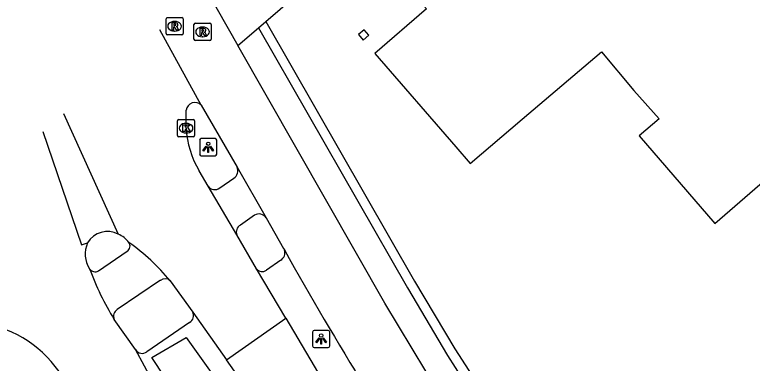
# Model space of a CAD drawing. Extents: x 155888 to 156864, y 383882 to 384671.
# Drawn here: x 156588.35 to 156631.28, y 384614.18 to 384634.49 of the extents above; entities that cross this region are included whole.
import ezdxf

# ---------------------------------------------------------------- set-up
doc = ezdxf.new("R2010")
doc.units = 0
for name, color, linetype in [('IMGEO_Berm_gesloten', 7, 'Continuous'), ('IMGEO_Fietspad_gesloten', 7, 'Continuous'), ('IMGEO_Greppel_droge_sloot', 7, 'Continuous'), ('IMGEO_Haag', 7, 'Continuous'), ('IMGEO_Kolk', 7, 'Continuous'), ('IMGEO_Lichtpunt', 7, 'Continuous'), ('IMGEO_Pand', 7, 'Continuous'), ('IMGEO_Rijbaan_lokaal_gesloten', 7, 'Continuous'), ('IMGEO_Rioolput', 7, 'Continuous'), ('IMGEO_Voetpad_open', 7, 'Continuous')]:
    doc.layers.add(name, color=color, linetype=linetype)

msp = doc.modelspace()

# ---------------------------------------------------------------- linework, layer by layer
at = {"layer": 'IMGEO_Berm_gesloten'}
msp.add_lwpolyline([(156598.528, 384616.561), (156596.043, 384614.853)], dxfattribs=at)
for centre, radius, start, end in [((156598.306, 384616.96), 0.456, 299.1071, 26.6073), ((156595.765, 384615.205), 0.448, 210.2049, 308.3688)]:
    msp.add_arc(centre, radius, start, end, dxfattribs=at)
at = {"layer": 'IMGEO_Fietspad_gesloten'}
for points in [[(156612.279, 384613.723), (156609.9, 384617.688), (156601.343, 384632.7)], [(156599.209, 384629.225), (156601.289, 384625.613)], [(156601.289, 384625.613), (156602.981, 384622.652)], [(156602.981, 384622.652), (156603.993, 384620.876), (156604.045, 384620.784)]]:
    msp.add_lwpolyline(points, dxfattribs=at)
msp.add_arc((156805.984, 384733.934), 231.478, 209.2626, 213.87995, dxfattribs=at)
at = {"layer": 'IMGEO_Greppel_droge_sloot'}
msp.add_lwpolyline([(156621.719, 384578.758), (156612.547, 384589.951), (156596.33, 384614.51), (156598.321, 384615.681), (156623.618, 384580.256), (156621.719, 384578.758)], dxfattribs=at)
at = {"layer": 'IMGEO_Haag'}
for points in [[(156602.963, 384634.097), (156611.626, 384618.964), (156613.964, 384615.014), (156617.819, 384609.047), (156623.729, 384600.52), (156637.685, 384581.829)], [(156603.834, 384620.182), (156603.013, 384619.601)]]:
    msp.add_lwpolyline(points, dxfattribs=at)
for centre, radius, start, end in [((156603.572, 384620.612), 0.503, 301.343, 20.0261), ((156602.764, 384619.988), 0.46, 220.3843, 302.7133)]:
    msp.add_arc(centre, radius, start, end, dxfattribs=at)
at = {"layer": 'IMGEO_Kolk'}
for p, q in [((156597.822, 384627.454), (156597.822, 384628.306)), ((156597.897, 384628.38), (156598.749, 384628.38)), ((156598.31, 384628.16), (156598.335, 384628.16)), ((156598.823, 384628.306), (156598.823, 384627.454)), ((156598.333, 384627.6), (156598.308, 384627.6)), ((156598.749, 384627.38), (156597.897, 384627.38))]:
    msp.add_line(p, q, dxfattribs=at)
for points in [[(156597.822, 384627.454), (156597.822, 384628.306)], [(156597.897, 384628.38), (156598.749, 384628.38)], [(156598.143, 384628.08), (156598.266, 384628.08), (156598.266, 384627.929), (156598.396, 384628.08), (156598.56, 384628.08), (156598.414, 384627.929), (156598.567, 384627.68), (156598.415, 384627.68), (156598.33, 384627.844), (156598.266, 384627.777), (156598.266, 384627.68), (156598.143, 384627.68), (156598.143, 384628.08)], [(156598.823, 384628.306), (156598.823, 384627.454)], [(156598.749, 384627.38), (156597.897, 384627.38)]]:
    msp.add_lwpolyline(points, dxfattribs=at)
for centre, start, end in [((156597.899, 384628.304), 91.552, 178.448), ((156597.899, 384628.304), 91.552, 178.448), ((156598.747, 384628.304), 1.552, 88.448), ((156598.747, 384628.304), 1.552, 88.448), ((156597.899, 384627.456), 181.552, 268.448), ((156597.899, 384627.456), 181.552, 268.448), ((156598.747, 384627.456), 271.552, 358.448), ((156598.747, 384627.456), 271.552, 358.448)]:
    msp.add_arc(centre, 0.0765, start, end, dxfattribs=at)
for centre, major_axis, ratio, start_param, end_param in [((156598.309, 384627.88), (-0.387, 0.002), 0.722429, 4.712389, 7.853982), ((156598.334, 384627.88), (-0.39, 0.002), 0.717154, 1.570796, 4.712389)]:
    msp.add_ellipse(centre, major_axis=major_axis, ratio=ratio, start_param=start_param, end_param=end_param, dxfattribs=at)
at = {"layer": 'IMGEO_Lichtpunt'}
for p, q in [((156599.116, 384627.175), (156599.116, 384626.368)), ((156599.116, 384627.175), (156599.116, 384626.368)), ((156600.018, 384627.27), (156599.21, 384627.27)), ((156600.018, 384627.27), (156599.21, 384627.27)), ((156600.112, 384626.368), (156600.112, 384627.175)), ((156600.112, 384626.368), (156600.112, 384627.175)), ((156599.21, 384626.274), (156600.018, 384626.274)), ((156599.21, 384626.274), (156600.018, 384626.274)), ((156605.689, 384616.001), (156605.689, 384615.194)), ((156605.689, 384616.001), (156605.689, 384615.194)), ((156606.591, 384616.096), (156605.783, 384616.096)), ((156606.591, 384616.096), (156605.783, 384616.096)), ((156606.685, 384615.194), (156606.685, 384616.001)), ((156606.685, 384615.194), (156606.685, 384616.001)), ((156605.783, 384615.1), (156606.591, 384615.1)), ((156605.783, 384615.1), (156606.591, 384615.1))]:
    msp.add_line(p, q, dxfattribs=at)
for points in [[(156599.49, 384626.839), (156599.529, 384626.811), (156599.341, 384626.549), (156599.303, 384626.576), (156599.49, 384626.839)], [(156599.592, 384626.791), (156599.639, 384626.791), (156599.639, 384626.469), (156599.592, 384626.469), (156599.592, 384626.791)], [(156599.702, 384626.811), (156599.74, 384626.838), (156599.927, 384626.576), (156599.888, 384626.548), (156599.702, 384626.811)], [(156606.063, 384615.665), (156606.102, 384615.637), (156605.914, 384615.375), (156605.876, 384615.402), (156606.063, 384615.665)], [(156606.165, 384615.617), (156606.212, 384615.617), (156606.212, 384615.295), (156606.165, 384615.295), (156606.165, 384615.617)], [(156606.275, 384615.637), (156606.313, 384615.664), (156606.5, 384615.402), (156606.461, 384615.374), (156606.275, 384615.637)]]:
    msp.add_lwpolyline(points, dxfattribs=at)
for centre in [(156599.615, 384626.973), (156606.188, 384615.799)]:
    msp.add_circle(centre, 0.0994, dxfattribs=at)
for centre, start, end in [((156599.21, 384627.175), 90, 180), ((156599.21, 384627.175), 90, 180), ((156600.018, 384627.175), 0, 90), ((156600.018, 384627.175), 0, 90), ((156599.21, 384626.368), 180, 270), ((156599.21, 384626.368), 180, 270), ((156600.018, 384626.368), 270, 0), ((156600.018, 384626.368), 270, 360), ((156605.783, 384616.001), 90, 180), ((156605.783, 384616.001), 90, 180), ((156606.591, 384616.001), 0, 90), ((156606.591, 384616.001), 0, 90), ((156605.783, 384615.194), 180, 270), ((156605.783, 384615.194), 180, 270), ((156606.591, 384615.194), 270, 0), ((156606.591, 384615.194), 270, 360)]:
    msp.add_arc(centre, 0.0946, start, end, dxfattribs=at)
at = {"layer": 'IMGEO_Pand'}
for points in [[(156623.622, 384643.626), (156620.133, 384640.639), (156618.732, 384642.257), (156615.945, 384639.857), (156616.791, 384638.896), (156615.727, 384637.969), (156614.898, 384638.936), (156611.374, 384635.923), (156612.328, 384634.824), (156609.307, 384632.235), (156614.024, 384626.785), (156614.859, 384625.82), (156617.895, 384628.403), (156622.498, 384632.319), (156624.394, 384630.078), (156625.859, 384628.428), (156624.7, 384627.429), (156629.107, 384622.317), (156636.232, 384628.529), (156636.906, 384627.777), (156637.071, 384627.895), (156637.165, 384627.994)], [(156608.694, 384633.615), (156608.36, 384633.337), (156608.625, 384633.017), (156608.959, 384633.295), (156608.694, 384633.615)]]:
    msp.add_lwpolyline(points, dxfattribs=at)
at = {"layer": 'IMGEO_Rijbaan_lokaal_gesloten'}
for points in [[(156602.963, 384634.097), (156619.519, 384648.37)], [(156599.487, 384635.959), (156599.487, 384635.958), (156601.343, 384632.7)], [(156602.537, 384633.729), (156602.963, 384634.097)], [(156599.209, 384629.225), (156596.79, 384633.61), (156596.79, 384633.611)], [(156601.343, 384632.7), (156602.537, 384633.729)], [(156598.323, 384627.88), (156598.339, 384628.92)], [(156591.184, 384628.731), (156594.377, 384621.698)], [(156589.98, 384627.682), (156592.235, 384621.077), (156592.591, 384621.19)], [(156599.606, 384624.505), (156599.084, 384625.393)], [(156601.281, 384621.662), (156599.606, 384624.505)], [(156602.414, 384619.69), (156601.281, 384621.662)], [(156604.126, 384616.808), (156602.414, 384619.69)], [(156597.405, 384618.991), (156598.714, 384617.164)], [(156598.714, 384617.164), (156600.675, 384614.379)], [(156600.675, 384614.379), (156604.126, 384616.808)], [(156604.126, 384616.808), (156606.485, 384612.837), (156606.739, 384612.41)], [(156595.377, 384614.979), (156594.144, 384616.737)], [(156596.95, 384612.069), (156595.377, 384614.979)], [(156624.588, 384579.73), (156620.002, 384586.926), (156603.307, 384610.64), (156600.675, 384614.379)]]:
    msp.add_lwpolyline(points, dxfattribs=at)
for centre, radius, start, end in [((156598.845, 384628.869), 0.509, 44.4328, 174.206), ((156603.868, 384628.217), 5.555, 183.4751, 210.5522), ((156593.745, 384620.527), 1.331, 61.6418, 150.1133), ((156593.789, 384620.286), 1.53, 37.8232, 67.3798), ((156593.979, 384620.549), 1.529, 155.2062, 214.036), ((156587.081, 384610.272), 13.513, 40.1802, 54.1387), ((156607.025, 384624.802), 15.197, 199.6434, 212.0512), ((156585.449, 384609.908), 6.665, 34.6918, 84.4941)]:
    msp.add_arc(centre, radius, start, end, dxfattribs=at)
at = {"layer": 'IMGEO_Rioolput'}
for p, q in [((156597.158, 384633.393), (156597.158, 384634.245)), ((156597.233, 384634.319), (156598.085, 384634.319)), ((156597.646, 384634.099), (156597.671, 384634.099)), ((156598.159, 384634.245), (156598.159, 384633.393)), ((156598.859, 384633.991), (156599.711, 384633.991)), ((156597.669, 384633.539), (156597.644, 384633.539)), ((156598.784, 384633.065), (156598.784, 384633.917)), ((156599.272, 384633.771), (156599.297, 384633.771)), ((156599.785, 384633.917), (156599.785, 384633.065)), ((156598.085, 384633.319), (156597.233, 384633.319)), ((156599.295, 384633.211), (156599.27, 384633.211)), ((156599.711, 384632.991), (156598.859, 384632.991))]:
    msp.add_line(p, q, dxfattribs=at)
for points in [[(156597.158, 384633.393), (156597.158, 384634.245)], [(156597.233, 384634.319), (156598.085, 384634.319)], [(156597.747, 384634.017), (156597.495, 384634.019), (156597.495, 384633.619)], [(156598.159, 384634.245), (156598.159, 384633.393)], [(156598.859, 384633.991), (156599.711, 384633.991)], [(156597.495, 384633.619), (156597.619, 384633.619), (156597.619, 384633.781), (156597.63, 384633.781)], [(156597.673, 384633.938), (156597.619, 384633.938), (156597.619, 384633.857)], [(156597.619, 384633.857), (156597.671, 384633.857)], [(156597.677, 384633.752), (156597.748, 384633.619), (156597.888, 384633.619), (156597.823, 384633.745)], [(156598.784, 384633.065), (156598.784, 384633.917)], [(156599.373, 384633.689), (156599.121, 384633.691), (156599.121, 384633.291)], [(156599.299, 384633.61), (156599.245, 384633.61), (156599.245, 384633.529)], [(156599.785, 384633.917), (156599.785, 384633.065)], [(156598.085, 384633.319), (156597.233, 384633.319)], [(156599.121, 384633.291), (156599.245, 384633.291), (156599.245, 384633.453), (156599.256, 384633.453)], [(156599.245, 384633.529), (156599.297, 384633.529)], [(156599.303, 384633.424), (156599.374, 384633.291), (156599.514, 384633.291), (156599.449, 384633.417)], [(156599.711, 384632.991), (156598.859, 384632.991)]]:
    msp.add_lwpolyline(points, dxfattribs=at)
for centre, radius, start, end in [((156597.235, 384634.243), 0.0765, 91.552, 178.448), ((156597.235, 384634.243), 0.0765, 91.552, 178.448), ((156597.746, 384633.907), 0.109, 350.3612, 89.416), ((156598.083, 384634.243), 0.0765, 1.552, 88.448), ((156598.083, 384634.243), 0.0765, 1.552, 88.448), ((156598.861, 384633.915), 0.0765, 91.552, 178.448), ((156598.861, 384633.915), 0.0765, 91.552, 178.448), ((156599.709, 384633.915), 0.0765, 1.552, 88.448), ((156599.709, 384633.915), 0.0765, 1.552, 88.448), ((156597.629, 384633.728), 0.0533, 26.0293, 88.6989), ((156597.655, 384634.046), 0.19, 274.7715, 282.9687), ((156597.679, 384633.842), 0.0964, 77.0061, 93.1865), ((156597.693, 384633.899), 0.0378, 276.6634, 79.6772), ((156597.744, 384633.907), 0.112, 277.5842, 350.9817), ((156597.728, 384633.692), 0.108, 29.5134, 73.7905), ((156599.305, 384633.514), 0.0964, 77.0061, 93.1865), ((156599.319, 384633.571), 0.0378, 276.6634, 79.6772), ((156599.372, 384633.579), 0.109, 350.3612, 89.416), ((156599.37, 384633.579), 0.112, 277.5842, 350.9817), ((156597.235, 384633.395), 0.0765, 181.552, 268.448), ((156597.235, 384633.395), 0.0765, 181.552, 268.448), ((156598.083, 384633.395), 0.0765, 271.552, 358.448), ((156598.083, 384633.395), 0.0765, 271.552, 358.448), ((156599.255, 384633.4), 0.0533, 26.0293, 88.6989), ((156599.281, 384633.718), 0.19, 274.7715, 282.9687), ((156599.354, 384633.364), 0.108, 29.5134, 73.7905), ((156598.861, 384633.067), 0.0765, 181.552, 268.448), ((156598.861, 384633.067), 0.0765, 181.552, 268.448), ((156599.709, 384633.067), 0.0765, 271.552, 358.448), ((156599.709, 384633.067), 0.0765, 271.552, 358.448)]:
    msp.add_arc(centre, radius, start, end, dxfattribs=at)
for centre, major_axis, ratio, start_param, end_param in [((156597.645, 384633.819), (-0.387, 0.002), 0.722429, 4.712389, 7.853982), ((156597.67, 384633.819), (-0.39, 0.002), 0.717154, 1.570796, 4.712389), ((156599.271, 384633.491), (-0.387, 0.002), 0.722429, 4.712389, 7.853982), ((156599.296, 384633.491), (-0.39, 0.002), 0.717154, 1.570796, 4.712389)]:
    msp.add_ellipse(centre, major_axis=major_axis, ratio=ratio, start_param=start_param, end_param=end_param, dxfattribs=at)
at = {"layer": 'IMGEO_Voetpad_open'}
for points in [[(156602.537, 384633.729), (156611.209, 384618.58), (156613.547, 384614.63)], [(156600.286, 384624.394), (156601.106, 384624.961)], [(156602.314, 384622.803), (156601.483, 384622.229)], [(156593.224, 384619.572), (156594.887, 384620.718)], [(156596.842, 384619.014), (156594.318, 384617.313)]]:
    msp.add_lwpolyline(points, dxfattribs=at)
for centre, radius, start, end in [((156600.821, 384625.393), 0.517, 303.4493, 25.1945), ((156600.002, 384624.791), 0.488, 215.8218, 305.6364), ((156602.573, 384622.399), 0.48, 31.8509, 122.6371), ((156601.7, 384621.832), 0.452, 118.6794, 202.1026), ((156594.721, 384621.019), 0.344, 298.8473, 36.6231), ((156593.026, 384619.877), 0.364, 210.3769, 303.0298), ((156597.11, 384618.671), 0.435, 47.2824, 128.0389), ((156594.55, 384616.929), 0.449, 121.0872, 205.2954), ((156840.147, 384756.879), 267.549, 212.11881, 217.72386)]:
    msp.add_arc(centre, radius, start, end, dxfattribs=at)

doc.saveas('drawing.dxf')
